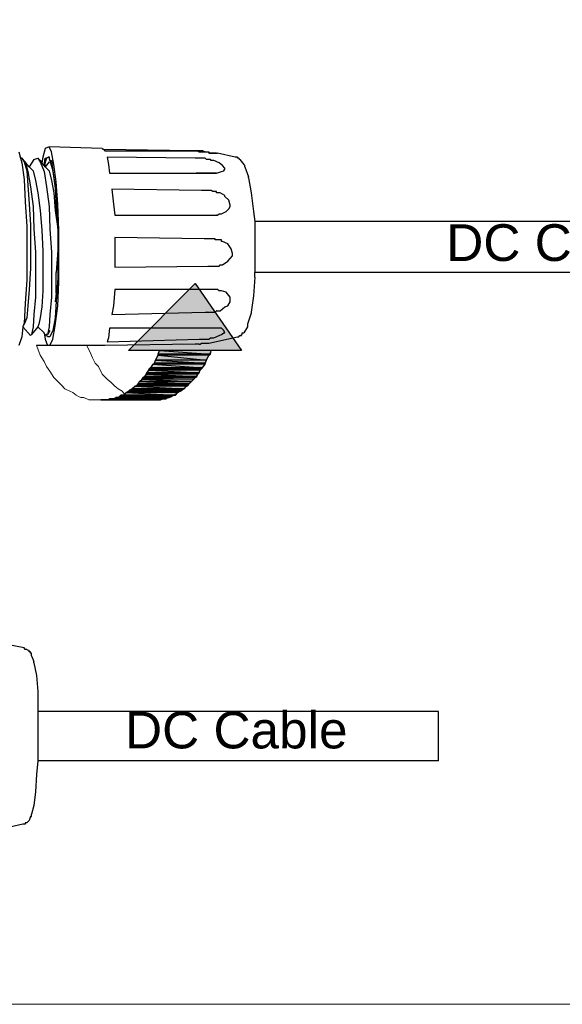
# Model space of a CAD drawing. Header units: millimetres. Extents: x 1114507 to 93926427, y 174473 to 817039.
# Tile 444 of 483: x 2222441 to 2225335, y 763991 to 769243. Entities that reach past the tile are written whole.
import ezdxf

# ---------------------------------------------------------------- set-up
doc = ezdxf.new("R2010")
doc.units = ezdxf.units.MM
doc.styles.add('Arial$001', font='arial.ttf', dxfattribs={"height": 2.041488})
doc.styles.add('Суннат', font='ariali.ttf', dxfattribs={"height": 250})

msp = doc.modelspace()

# ---------------------------------------------------------------- hatches: boundary and pattern name
msp.add_hatch(color=1).paths.add_polyline_path([(2223378.1, 767835.2), (2223623.6, 767478.6), (2223021.5, 767478.6)])
h = msp.add_hatch(color=1)
h.paths.add_polyline_path([(2223463.4, 767478.6), (2223186.9, 767478.6), (2223458.2, 767458)])
h.paths.add_polyline_path([(2223186.9, 767478.6), (2223458.2, 767458), (2223179.1, 767458)])
h = msp.add_hatch(color=1)
h.paths.add_polyline_path([(2223429.8, 767411.4), (2223161, 767411.4), (2223429.8, 767406.3)])
h.paths.add_polyline_path([(2223161, 767411.4), (2223429.8, 767406.3), (2223153.3, 767406.3)])
h = msp.add_hatch(color=1)
h.paths.add_polyline_path([(2223437.5, 767426.9), (2223166.2, 767426.9), (2223429.8, 767411.4)])
h.paths.add_polyline_path([(2223166.2, 767426.9), (2223429.8, 767411.4), (2223161, 767411.4)])
h = msp.add_hatch(color=1)
h.paths.add_polyline_path([(2223450.4, 767452.8), (2223179.1, 767452.8), (2223437.5, 767426.9)])
h.paths.add_polyline_path([(2223179.1, 767452.8), (2223437.5, 767426.9), (2223166.2, 767426.9)])
h = msp.add_hatch(color=1)
h.paths.add_polyline_path([(2223458.2, 767458), (2223179.1, 767458), (2223450.4, 767452.8)])
h.paths.add_polyline_path([(2223179.1, 767458), (2223450.4, 767452.8), (2223179.1, 767452.8)])
h = msp.add_hatch(color=1)
h.paths.add_polyline_path([(2223403.9, 767372.7), (2223132.6, 767372.7), (2223398.8, 767359.8)])
h.paths.add_polyline_path([(2223132.6, 767372.7), (2223398.8, 767359.8), (2223119.7, 767359.8)])
h = msp.add_hatch(color=1)
h.paths.add_polyline_path([(2223398.8, 767359.8), (2223119.7, 767359.8), (2223391, 767352)])
h.paths.add_polyline_path([(2223119.7, 767359.8), (2223391, 767352), (2223119.7, 767352)])
h = msp.add_hatch(color=1)
h.paths.add_polyline_path([(2223416.8, 767385.6), (2223140.4, 767385.6), (2223411.7, 767380.4)])
h.paths.add_polyline_path([(2223140.4, 767385.6), (2223411.7, 767380.4), (2223132.6, 767380.4)])
h = msp.add_hatch(color=1)
h.paths.add_polyline_path([(2223411.7, 767380.4), (2223132.6, 767380.4), (2223403.9, 767372.7)])
h.paths.add_polyline_path([(2223132.6, 767380.4), (2223403.9, 767372.7), (2223132.6, 767372.7)])
h = msp.add_hatch(color=1)
h.paths.add_polyline_path([(2223429.8, 767406.3), (2223153.3, 767406.3), (2223416.8, 767385.6)])
h.paths.add_polyline_path([(2223153.3, 767406.3), (2223416.8, 767385.6), (2223140.4, 767385.6)])
h = msp.add_hatch(color=1)
h.paths.add_polyline_path([(2223357.4, 767313.3), (2223080.9, 767313.3), (2223344.5, 767300.3)])
h.paths.add_polyline_path([(2223080.9, 767313.3), (2223344.5, 767300.3), (2223073.2, 767300.3)])
h = msp.add_hatch(color=1)
h.paths.add_polyline_path([(2223370.3, 767326.2), (2223093.8, 767326.2), (2223357.4, 767313.3)])
h.paths.add_polyline_path([(2223093.8, 767326.2), (2223357.4, 767313.3), (2223086.1, 767313.3)])
h.paths.add_polyline_path([(2223357.4, 767313.3), (2223086.1, 767313.3), (2223080.9, 767313.3)])
h = msp.add_hatch(color=1)
h.paths.add_polyline_path([(2223378.1, 767333.9), (2223099, 767333.9), (2223370.3, 767326.2)])
h.paths.add_polyline_path([(2223099, 767333.9), (2223370.3, 767326.2), (2223093.8, 767326.2)])
h = msp.add_hatch(color=1)
h.paths.add_polyline_path([(2223385.8, 767339.1), (2223106.8, 767339.1), (2223378.1, 767333.9)])
h.paths.add_polyline_path([(2223106.8, 767339.1), (2223378.1, 767333.9), (2223099, 767333.9)])
h = msp.add_hatch(color=1)
h.paths.add_polyline_path([(2223391, 767352), (2223119.7, 767352), (2223385.8, 767339.1)])
h.paths.add_polyline_path([(2223119.7, 767352), (2223385.8, 767339.1), (2223106.8, 767339.1)])
h = msp.add_hatch(color=1)
h.paths.add_polyline_path([(2223285.1, 767253.8), (2223008.6, 767253.8), (2223272.1, 767240.9)])
h.paths.add_polyline_path([(2223008.6, 767253.8), (2223272.1, 767240.9), (2222995.6, 767240.9)])
h = msp.add_hatch(color=1)
h.paths.add_polyline_path([(2223298, 767261.6), (2223021.5, 767261.6), (2223285.1, 767253.8)])
h.paths.add_polyline_path([(2223021.5, 767261.6), (2223285.1, 767253.8), (2223008.6, 767253.8)])
h = msp.add_hatch(color=1)
h.paths.add_polyline_path([(2223305.7, 767266.7), (2223026.7, 767266.7), (2223298, 767261.6)])
h.paths.add_polyline_path([(2223026.7, 767266.7), (2223298, 767261.6), (2223021.5, 767261.6)])
h = msp.add_hatch(color=1)
h.paths.add_polyline_path([(2223318.6, 767274.5), (2223039.6, 767274.5), (2223305.7, 767266.7)])
h.paths.add_polyline_path([(2223039.6, 767274.5), (2223305.7, 767266.7), (2223026.7, 767266.7)])
h = msp.add_hatch(color=1)
h.paths.add_polyline_path([(2223331.6, 767287.4), (2223055.1, 767287.4), (2223318.6, 767274.5)])
h.paths.add_polyline_path([(2223055.1, 767287.4), (2223318.6, 767274.5), (2223039.6, 767274.5)])
h.paths.add_polyline_path([(2223318.6, 767274.5), (2223039.6, 767274.5)])
h.paths.add_polyline_path([(2223039.6, 767274.5), (2223318.6, 767274.5)])
h = msp.add_hatch(color=1)
h.paths.add_polyline_path([(2223339.3, 767292.6), (2223068, 767292.6), (2223331.6, 767287.4)])
h.paths.add_polyline_path([(2223068, 767292.6), (2223331.6, 767287.4), (2223055.1, 767287.4)])
h = msp.add_hatch(color=1)
h.paths.add_polyline_path([(2223344.5, 767300.3), (2223073.2, 767300.3), (2223339.3, 767292.6)])
h.paths.add_polyline_path([(2223073.2, 767300.3), (2223339.3, 767292.6), (2223068, 767292.6)])
h = msp.add_hatch(color=1)
h.paths.add_polyline_path([(2223205, 767220.2), (2222920.7, 767220.2), (2223192, 767215.1)])
h.paths.add_polyline_path([(2222920.7, 767220.2), (2223192, 767215.1), (2222907.8, 767215.1)])
h.paths.add_polyline_path([(2223192, 767215.1), (2222907.8, 767215.1)])
h.paths.add_polyline_path([(2222907.8, 767215.1), (2223192, 767215.1)])
h = msp.add_hatch(color=1)
h.paths.add_polyline_path([(2223233.4, 767228), (2222954.3, 767228), (2223220.5, 767220.2)])
h.paths.add_polyline_path([(2222954.3, 767228), (2223220.5, 767220.2), (2222941.4, 767220.2)])
h = msp.add_hatch(color=1)
h.paths.add_polyline_path([(2223251.5, 767233.1), (2222975, 767233.1), (2223238.5, 767228)])
h.paths.add_polyline_path([(2222975, 767233.1), (2223238.5, 767228), (2222954.3, 767228)])
h = msp.add_hatch(color=1)
h.paths.add_polyline_path([(2223259.2, 767240.9), (2222980.1, 767240.9), (2223251.5, 767233.1)])
h.paths.add_polyline_path([(2222980.1, 767240.9), (2223251.5, 767233.1), (2222975, 767233.1)])

# ---------------------------------------------------------------- linework, layer by layer
at = {"color": 7, "linetype": 'Continuous', "lineweight": 9, "elevation": -2718483}
msp.add_lwpolyline([(2210427, 772809.4), (2229627.9, 772809.4), (2229626.2, 763992.8), (2210427, 763992.8)], close=True, dxfattribs=at)
at = {"color": 7, "linetype": 'Continuous', "lineweight": -2, "elevation": -2718483}
for points in [[(2222437.5, 768538.1), (2222445.3, 768504.5), (2222445.3, 768504.5)], [(2222577, 768556.2), (2222564.1, 768509.6), (2222564.1, 768509.6)], [(2222597.7, 768563.9), (2222577, 768556.2), (2222577, 768556.2)], [(2222610.6, 768538.1), (2222597.7, 768563.9), (2222597.7, 768563.9)], [(2222881.9, 768556.2), (2222597.7, 768563.9), (2222597.7, 768563.9)], [(2222623.5, 768470.9), (2222610.6, 768538.1), (2222610.6, 768538.1)], [(2222881.9, 768556.2), (2222889.7, 768551), (2222889.7, 768551)], [(2222889.7, 768551), (2222894.9, 768543.2), (2222894.9, 768543.2)], [(2223357.4, 768543.2), (2222889.7, 768551), (2222889.7, 768551)], [(2222894.9, 768543.2), (2223378.1, 768543.2), (2223378.1, 768543.2)], [(2223365.2, 768543.2), (2223357.4, 768543.2), (2223357.4, 768543.2)], [(2223370.3, 768543.2), (2223365.2, 768543.2), (2223365.2, 768543.2)], [(2223378.1, 768543.2), (2223370.3, 768543.2), (2223370.3, 768543.2)], [(2223385.8, 768543.2), (2223378.1, 768543.2), (2223378.1, 768543.2)], [(2223378.1, 768543.2), (2223385.8, 768543.2), (2223385.8, 768543.2)], [(2223391, 768543.2), (2223385.8, 768543.2), (2223385.8, 768543.2)], [(2223385.8, 768543.2), (2223391, 768543.2), (2223391, 768543.2)], [(2223398.8, 768543.2), (2223391, 768543.2), (2223391, 768543.2)], [(2223391, 768543.2), (2223398.8, 768538.1), (2223398.8, 768538.1)], [(2223403.9, 768543.2), (2223398.8, 768543.2), (2223398.8, 768543.2)], [(2223398.8, 768538.1), (2223403.9, 768538.1), (2223403.9, 768538.1)], [(2223411.7, 768543.2), (2223403.9, 768543.2), (2223403.9, 768543.2)], [(2223403.9, 768538.1), (2223411.7, 768538.1), (2223411.7, 768538.1)], [(2223416.8, 768543.2), (2223411.7, 768543.2), (2223411.7, 768543.2)], [(2223411.7, 768538.1), (2223416.8, 768538.1), (2223416.8, 768538.1)], [(2223424.6, 768538.1), (2223416.8, 768543.2), (2223416.8, 768543.2)], [(2223416.8, 768538.1), (2223424.6, 768538.1), (2223424.6, 768538.1)], [(2223429.8, 768538.1), (2223424.6, 768538.1), (2223424.6, 768538.1)], [(2223424.6, 768538.1), (2223429.8, 768538.1), (2223429.8, 768538.1)], [(2223463.4, 768530.3), (2223429.8, 768538.1), (2223429.8, 768538.1)], [(2223429.8, 768538.1), (2223437.5, 768538.1), (2223437.5, 768538.1)], [(2223437.5, 768538.1), (2223445.3, 768538.1), (2223445.3, 768538.1)], [(2223445.3, 768538.1), (2223450.4, 768538.1), (2223450.4, 768538.1)], [(2223450.4, 768538.1), (2223450.4, 768530.3), (2223450.4, 768530.3)], [(2223450.4, 768530.3), (2223476.3, 768530.3), (2223476.3, 768530.3)], [(2223484, 768530.3), (2223463.4, 768530.3), (2223463.4, 768530.3)], [(2223476.3, 768530.3), (2223491.8, 768530.3), (2223491.8, 768530.3)], [(2223491.8, 768530.3), (2223484, 768530.3), (2223484, 768530.3)], [(2223491.8, 768530.3), (2223489.2, 768530.3), (2223489.2, 768530.3)], [(2223491.8, 768530.3), (2223496.9, 768530.3), (2223496.9, 768530.3)], [(2223590, 768509.6), (2223496.9, 768530.3), (2223496.9, 768530.3)], [(2222453, 768504.5), (2222445.3, 768504.5), (2222445.3, 768504.5)], [(2222445.3, 768504.5), (2222453, 768478.6), (2222453, 768478.6)], [(2222453, 768504.5), (2222465.9, 768483.8), (2222465.9, 768483.8)], [(2222453, 768504.5), (2222471.1, 768483.8), (2222471.1, 768483.8)], [(2222491.8, 768458), (2222453, 768504.5), (2222453, 768504.5)], [(2222453, 768478.6), (2222465.9, 768390.8), (2222465.9, 768390.8)], [(2222465.9, 768483.8), (2222478.8, 768437.3), (2222478.8, 768437.3)], [(2222471.1, 768483.8), (2222484, 768432.1), (2222484, 768432.1)], [(2222517.6, 768496.7), (2222491.8, 768458), (2222491.8, 768458)], [(2222517.6, 768496.7), (2222538.3, 768504.5), (2222538.3, 768504.5)], [(2222558.9, 768483.8), (2222538.3, 768504.5), (2222538.3, 768504.5)], [(2222538.3, 768504.5), (2222551.2, 768483.8), (2222551.2, 768483.8)], [(2222551.2, 768483.8), (2222571.9, 768432.1), (2222571.9, 768432.1)], [(2222558.9, 768483.8), (2222551.2, 768483.8), (2222551.2, 768483.8)], [(2222564.1, 768509.6), (2222558.9, 768478.6), (2222558.9, 768478.6)], [(2222558.9, 768478.6), (2222558.9, 768483.8), (2222558.9, 768483.8)], [(2222571.9, 768465.7), (2222558.9, 768478.6), (2222558.9, 768478.6)], [(2222584.8, 768504.5), (2222571.9, 768465.7), (2222571.9, 768465.7)], [(2222571.9, 768465.7), (2222577, 768504.5), (2222577, 768504.5)], [(2222571.9, 768465.7), (2222577, 768465.7), (2222577, 768465.7)], [(2222577, 768458), (2222571.9, 768465.7), (2222571.9, 768465.7)], [(2222577, 768504.5), (2222597.7, 768509.6), (2222597.7, 768509.6)], [(2222577, 768465.7), (2222577, 768483.8), (2222577, 768483.8)], [(2222597.7, 768483.8), (2222577, 768458), (2222577, 768458)], [(2222577, 768458), (2222577, 768465.7), (2222577, 768465.7)], [(2222584.8, 768504.5), (2222590, 768509.6), (2222590, 768509.6)], [(2222584.8, 768504.5), (2222590, 768509.6), (2222590, 768509.6)], [(2222597.7, 768509.6), (2222597.7, 768512.2), (2222597.7, 768512.2)], [(2222597.7, 768509.6), (2222597.7, 768512.2), (2222597.7, 768512.2)], [(2222597.7, 768509.6), (2222597.7, 768504.5), (2222597.7, 768504.5)], [(2222602.9, 768491.6), (2222597.7, 768509.6), (2222597.7, 768509.6)], [(2222597.7, 768504.5), (2222602.9, 768491.6), (2222602.9, 768491.6)], [(2222597.7, 768504.5), (2222602.9, 768491.6), (2222602.9, 768491.6)], [(2222602.9, 768491.6), (2222618.4, 768437.3), (2222618.4, 768437.3)], [(2222602.9, 768491.6), (2222610.6, 768491.6), (2222610.6, 768491.6)], [(2222602.9, 768491.6), (2222610.6, 768491.6), (2222610.6, 768491.6)], [(2222610.6, 768491.6), (2222618.4, 768432.1), (2222618.4, 768432.1)], [(2222636.5, 768377.9), (2222623.5, 768470.9), (2222623.5, 768470.9)], [(2223378.1, 768504.5), (2222907.8, 768509.6), (2222907.8, 768509.6)], [(2222907.8, 768509.6), (2222915.5, 768470.9), (2222915.5, 768470.9)], [(2222915.5, 768470.9), (2222920.7, 768424.4), (2222920.7, 768424.4)], [(2223398.8, 768504.5), (2223378.1, 768504.5), (2223378.1, 768504.5)], [(2223403.9, 768504.5), (2223398.8, 768504.5), (2223398.8, 768504.5)], [(2223411.7, 768504.5), (2223403.9, 768504.5), (2223403.9, 768504.5)], [(2223416.8, 768504.5), (2223411.7, 768504.5), (2223411.7, 768504.5)], [(2223424.6, 768504.5), (2223416.8, 768504.5), (2223416.8, 768504.5)], [(2223429.8, 768504.5), (2223424.6, 768504.5), (2223424.6, 768504.5)], [(2223437.5, 768496.7), (2223429.8, 768504.5), (2223429.8, 768504.5)], [(2223445.3, 768496.7), (2223437.5, 768496.7), (2223437.5, 768496.7)], [(2223450.4, 768496.7), (2223445.3, 768496.7), (2223445.3, 768496.7)], [(2223458.2, 768496.7), (2223450.4, 768496.7), (2223450.4, 768496.7)], [(2223463.4, 768491.6), (2223458.2, 768496.7), (2223458.2, 768496.7)], [(2223471.1, 768491.6), (2223463.4, 768491.6), (2223463.4, 768491.6)], [(2223476.3, 768491.6), (2223471.1, 768491.6), (2223471.1, 768491.6)], [(2223504.7, 768478.6), (2223476.3, 768491.6), (2223476.3, 768491.6)], [(2223522.8, 768465.7), (2223504.7, 768478.6), (2223504.7, 768478.6)], [(2223535.7, 768450.2), (2223522.8, 768465.7), (2223522.8, 768465.7)], [(2223595.1, 768509.6), (2223590, 768509.6), (2223590, 768509.6)], [(2223602.9, 768509.6), (2223595.1, 768509.6), (2223595.1, 768509.6)], [(2223602.9, 768504.5), (2223602.9, 768509.6), (2223602.9, 768509.6)], [(2223610.6, 768504.5), (2223602.9, 768504.5), (2223602.9, 768504.5)], [(2223615.8, 768496.7), (2223610.6, 768504.5), (2223610.6, 768504.5)], [(2223615.8, 768496.7), (2223636.5, 768470.9), (2223636.5, 768470.9)], [(2223641.6, 768465.7), (2223636.5, 768470.9), (2223636.5, 768470.9)], [(2223641.6, 768458), (2223641.6, 768465.7), (2223641.6, 768465.7)], [(2222478.8, 768437.3), (2222484, 768359.8), (2222484, 768359.8)], [(2222484, 768432.1), (2222499.5, 768352), (2222499.5, 768352)], [(2222499.5, 768450.2), (2222491.8, 768458), (2222491.8, 768458)], [(2222499.5, 768450.2), (2222496.9, 768452.8), (2222496.9, 768452.8)], [(2222499.5, 768450.2), (2222504.7, 768445), (2222504.7, 768445)], [(2222504.7, 768445), (2222512.4, 768437.3), (2222512.4, 768437.3)], [(2222512.4, 768437.3), (2222525.4, 768385.6), (2222525.4, 768385.6)], [(2222571.9, 768432.1), (2222584.8, 768352), (2222584.8, 768352)], [(2222597.7, 768437.3), (2222577, 768458), (2222577, 768458)], [(2222597.7, 768437.3), (2222610.6, 768385.6), (2222610.6, 768385.6)], [(2222618.4, 768437.3), (2222631.3, 768352), (2222631.3, 768352)], [(2222618.4, 768432.1), (2222631.3, 768344.3), (2222631.3, 768344.3)], [(2222920.7, 768424.4), (2223385.8, 768424.4), (2223385.8, 768424.4)], [(2223385.8, 768424.4), (2223383.2, 768424.4), (2223383.2, 768424.4)], [(2223385.8, 768424.4), (2223416.8, 768424.4), (2223416.8, 768424.4)], [(2223484, 768424.4), (2223385.8, 768424.4), (2223385.8, 768424.4)], [(2223416.8, 768424.4), (2223424.6, 768424.4), (2223424.6, 768424.4)], [(2223424.6, 768424.4), (2223429.8, 768424.4), (2223429.8, 768424.4)], [(2223429.8, 768424.4), (2223437.5, 768424.4), (2223437.5, 768424.4)], [(2223445.3, 768424.4), (2223437.5, 768424.4), (2223437.5, 768424.4)], [(2223437.5, 768424.4), (2223445.3, 768424.4), (2223445.3, 768424.4)], [(2223445.3, 768424.4), (2223442.7, 768424.4), (2223442.7, 768424.4)], [(2223445.3, 768424.4), (2223442.7, 768424.4), (2223442.7, 768424.4)], [(2223445.3, 768424.4), (2223442.7, 768424.4), (2223442.7, 768424.4)], [(2223445.3, 768424.4), (2223450.4, 768424.4), (2223450.4, 768424.4)], [(2223491.8, 768424.4), (2223445.3, 768424.4), (2223445.3, 768424.4)], [(2223450.4, 768424.4), (2223458.2, 768424.4), (2223458.2, 768424.4)], [(2223458.2, 768424.4), (2223463.4, 768424.4), (2223463.4, 768424.4)], [(2223463.4, 768424.4), (2223471.1, 768424.4), (2223471.1, 768424.4)], [(2223471.1, 768424.4), (2223476.3, 768424.4), (2223476.3, 768424.4)], [(2223476.3, 768424.4), (2223484, 768424.4), (2223484, 768424.4)], [(2223484, 768424.4), (2223491.8, 768424.4), (2223491.8, 768424.4)], [(2223491.8, 768424.4), (2223489.2, 768424.4), (2223489.2, 768424.4)], [(2223491.8, 768424.4), (2223489.2, 768424.4), (2223489.2, 768424.4)], [(2223491.8, 768424.4), (2223517.6, 768432.1), (2223517.6, 768432.1)], [(2223517.6, 768432.1), (2223530.5, 768437.3), (2223530.5, 768437.3)], [(2223530.5, 768437.3), (2223535.7, 768445), (2223535.7, 768445)], [(2223535.7, 768445), (2223535.7, 768450.2), (2223535.7, 768450.2)], [(2223641.6, 768458), (2223662.3, 768403.7), (2223662.3, 768403.7)], [(2222465.9, 768390.8), (2222471.1, 768271.9), (2222471.1, 768271.9)], [(2222484, 768359.8), (2222491.8, 768259), (2222491.8, 768259)], [(2222525.4, 768385.6), (2222538.3, 768318.4), (2222538.3, 768318.4)], [(2222610.6, 768385.6), (2222623.5, 768318.4), (2222623.5, 768318.4)], [(2222644.2, 768259), (2222636.5, 768377.9), (2222636.5, 768377.9)], [(2223662.3, 768398.5), (2223662.3, 768403.7), (2223662.3, 768403.7)], [(2223662.3, 768398.5), (2223675.2, 768318.4), (2223675.2, 768318.4)], [(2222499.5, 768352), (2222512.4, 768246.1), (2222512.4, 768246.1)], [(2222538.3, 768318.4), (2222551.2, 768225.4), (2222551.2, 768225.4)], [(2222584.8, 768352), (2222597.7, 768246.1), (2222597.7, 768246.1)], [(2222623.5, 768318.4), (2222631.3, 768225.4), (2222631.3, 768225.4)], [(2222631.3, 768352), (2222636.5, 768253.8), (2222636.5, 768253.8)], [(2222631.3, 768344.3), (2222636.5, 768238.3), (2222636.5, 768238.3)], [(2223411.7, 768331.4), (2222933.6, 768339.1), (2222933.6, 768339.1)], [(2222933.6, 768339.1), (2222941.4, 768259), (2222941.4, 768259)], [(2223429.8, 768331.4), (2223411.7, 768331.4), (2223411.7, 768331.4)], [(2223437.5, 768331.4), (2223429.8, 768331.4), (2223429.8, 768331.4)], [(2223445.3, 768331.4), (2223437.5, 768331.4), (2223437.5, 768331.4)], [(2223445.3, 768331.4), (2223442.7, 768331.4), (2223442.7, 768331.4)], [(2223450.4, 768331.4), (2223445.3, 768331.4), (2223445.3, 768331.4)], [(2223458.2, 768331.4), (2223450.4, 768331.4), (2223450.4, 768331.4)], [(2223463.4, 768331.4), (2223458.2, 768331.4), (2223458.2, 768331.4)], [(2223471.1, 768326.2), (2223463.4, 768331.4), (2223463.4, 768331.4)], [(2223476.3, 768326.2), (2223471.1, 768326.2), (2223471.1, 768326.2)], [(2223484, 768326.2), (2223476.3, 768326.2), (2223476.3, 768326.2)], [(2223491.8, 768326.2), (2223484, 768326.2), (2223484, 768326.2)], [(2223491.8, 768318.4), (2223491.8, 768326.2), (2223491.8, 768326.2)], [(2223496.9, 768318.4), (2223491.8, 768318.4), (2223491.8, 768318.4)], [(2223504.7, 768318.4), (2223496.9, 768318.4), (2223496.9, 768318.4)], [(2223509.9, 768318.4), (2223504.7, 768318.4), (2223504.7, 768318.4)], [(2223535.7, 768305.5), (2223509.9, 768318.4), (2223509.9, 768318.4)], [(2223535.7, 768300.3), (2223535.7, 768305.5), (2223535.7, 768305.5)], [(2223675.2, 768318.4), (2223688.2, 768220.2), (2223688.2, 768220.2)], [(2222471.1, 768271.9), (2222478.8, 768140.1), (2222478.8, 768140.1)], [(2222491.8, 768259), (2222499.5, 768147.9), (2222499.5, 768147.9)], [(2222636.5, 768253.8), (2222644.2, 768135), (2222644.2, 768135)], [(2222649.4, 768119.5), (2222644.2, 768259), (2222644.2, 768259)], [(2222941.4, 768259), (2222949.1, 768199.6), (2222949.1, 768199.6)], [(2223556.4, 768279.7), (2223535.7, 768300.3), (2223535.7, 768300.3)], [(2223564.1, 768253.8), (2223556.4, 768279.7), (2223556.4, 768279.7)], [(2223564.1, 768246.1), (2223564.1, 768253.8), (2223564.1, 768253.8)], [(2222512.4, 768246.1), (2222517.6, 768127.2), (2222517.6, 768127.2)], [(2222551.2, 768225.4), (2222558.9, 768119.5), (2222558.9, 768119.5)], [(2222597.7, 768246.1), (2222602.9, 768127.2), (2222602.9, 768127.2)], [(2222631.3, 768225.4), (2222644.2, 768127.2), (2222644.2, 768127.2)], [(2222636.5, 768238.3), (2222644.2, 768114.3), (2222644.2, 768114.3)], [(2222949.1, 768199.6), (2223437.5, 768199.6), (2223437.5, 768199.6)], [(2223437.5, 768199.6), (2223445.3, 768199.6), (2223445.3, 768199.6)], [(2223445.3, 768199.6), (2223450.4, 768199.6), (2223450.4, 768199.6)], [(2223450.4, 768199.6), (2223458.2, 768199.6), (2223458.2, 768199.6)], [(2223458.2, 768199.6), (2223463.4, 768199.6), (2223463.4, 768199.6)], [(2223463.4, 768199.6), (2223471.1, 768199.6), (2223471.1, 768199.6)], [(2223471.1, 768199.6), (2223476.3, 768199.6), (2223476.3, 768199.6)], [(2223476.3, 768199.6), (2223484, 768199.6), (2223484, 768199.6)], [(2223484, 768199.6), (2223491.8, 768199.6), (2223491.8, 768199.6)], [(2223491.8, 768199.6), (2223489.2, 768199.6), (2223489.2, 768199.6)], [(2223491.8, 768199.6), (2223496.9, 768199.6), (2223496.9, 768199.6)], [(2223496.9, 768199.6), (2223504.7, 768207.3), (2223504.7, 768207.3)], [(2223504.7, 768207.3), (2223509.9, 768207.3), (2223509.9, 768207.3)], [(2223509.9, 768207.3), (2223517.6, 768207.3), (2223517.6, 768207.3)], [(2223517.6, 768207.3), (2223543.5, 768220.2), (2223543.5, 768220.2)], [(2223543.5, 768220.2), (2223556.4, 768233.2), (2223556.4, 768233.2)], [(2223556.4, 768233.2), (2223564.1, 768246.1), (2223564.1, 768246.1)], [(2223688.2, 768220.2), (2223695.9, 768166), (2223695.9, 768166)], [(2222499.5, 768147.9), (2222499.5, 768029), (2222499.5, 768029)], [(2226956.9, 768166), (2223695.9, 768166), (2223695.9, 768166)], [(2223695.9, 768166), (2223695.9, 768106.5), (2223695.9, 768106.5)], [(2222478.8, 768140.1), (2222478.8, 767995.4), (2222478.8, 767995.4)], [(2222517.6, 768127.2), (2222525.4, 768000.6), (2222525.4, 768000.6)], [(2222558.9, 768119.5), (2222564.1, 768008.4), (2222564.1, 768008.4)], [(2222602.9, 768127.2), (2222610.6, 768000.6), (2222610.6, 768000.6)], [(2222644.2, 768135), (2222644.2, 768127.2), (2222644.2, 768127.2)], [(2222644.2, 768127.2), (2222644.2, 768013.5), (2222644.2, 768013.5)], [(2222644.2, 768114.3), (2222644.2, 767987.7), (2222644.2, 767987.7)], [(2222649.4, 767982.5), (2222649.4, 768119.5), (2222649.4, 768119.5)], [(2223695.9, 768106.5), (2223695.9, 767987.7), (2223695.9, 767987.7)], [(2223424.6, 768073), (2222949.1, 768080.7), (2222949.1, 768080.7)], [(2222949.1, 768080.7), (2222949.1, 767982.5), (2222949.1, 767982.5)], [(2223445.3, 768073), (2223424.6, 768073), (2223424.6, 768073)], [(2223450.4, 768073), (2223445.3, 768073), (2223445.3, 768073)], [(2223458.2, 768073), (2223450.4, 768073), (2223450.4, 768073)], [(2223463.4, 768073), (2223458.2, 768073), (2223458.2, 768073)], [(2223471.1, 768073), (2223463.4, 768073), (2223463.4, 768073)], [(2223476.3, 768073), (2223471.1, 768073), (2223471.1, 768073)], [(2223484, 768073), (2223476.3, 768073), (2223476.3, 768073)], [(2223484, 768067.8), (2223484, 768073), (2223484, 768073)], [(2223491.8, 768067.8), (2223484, 768067.8), (2223484, 768067.8)], [(2223496.9, 768067.8), (2223491.8, 768067.8), (2223491.8, 768067.8)], [(2223504.7, 768067.8), (2223496.9, 768067.8), (2223496.9, 768067.8)], [(2223509.9, 768067.8), (2223504.7, 768067.8), (2223504.7, 768067.8)], [(2223517.6, 768067.8), (2223509.9, 768067.8), (2223509.9, 768067.8)], [(2223517.6, 768060), (2223517.6, 768067.8), (2223517.6, 768067.8)], [(2223522.8, 768060), (2223517.6, 768060), (2223517.6, 768060)], [(2223551.2, 768047.1), (2223522.8, 768060), (2223522.8, 768060)], [(2223551.2, 768047.1), (2223548.6, 768047.1), (2223548.6, 768047.1)], [(2223569.3, 768021.3), (2223551.2, 768047.1), (2223551.2, 768047.1)], [(2222478.8, 767995.4), (2222478.8, 767855.9), (2222478.8, 767855.9)], [(2222499.5, 768029), (2222499.5, 767915.3), (2222499.5, 767915.3)], [(2222525.4, 768000.6), (2222525.4, 767876.6), (2222525.4, 767876.6)], [(2222564.1, 768008.4), (2222564.1, 767894.7), (2222564.1, 767894.7)], [(2222610.6, 768000.6), (2222610.6, 767876.6), (2222610.6, 767876.6)], [(2222644.2, 768013.5), (2222636.5, 767894.7), (2222636.5, 767894.7)], [(2223577, 767995.4), (2223569.3, 768021.3), (2223569.3, 768021.3)], [(2223577, 767982.5), (2223577, 767995.4), (2223577, 767995.4)], [(2222644.2, 767987.7), (2222644.2, 767863.6), (2222644.2, 767863.6)], [(2222649.4, 767843), (2222649.4, 767982.5), (2222649.4, 767982.5)], [(2222949.1, 767982.5), (2222949.1, 767923.1), (2222949.1, 767923.1)], [(2223504.7, 767928.2), (2223509.9, 767936), (2223509.9, 767936)], [(2223509.9, 767936), (2223517.6, 767936), (2223517.6, 767936)], [(2223517.6, 767936), (2223522.8, 767936), (2223522.8, 767936)], [(2223522.8, 767936), (2223551.2, 767954.1), (2223551.2, 767954.1)], [(2223551.2, 767954.1), (2223564.1, 767969.6), (2223564.1, 767969.6)], [(2223564.1, 767969.6), (2223577, 767982.5), (2223577, 767982.5)], [(2223695.9, 767987.7), (2223695.9, 767894.7), (2223695.9, 767894.7)], [(2222499.5, 767915.3), (2222491.8, 767804.2), (2222491.8, 767804.2)], [(2222564.1, 767894.7), (2222564.1, 767796.5), (2222564.1, 767796.5)], [(2222636.5, 767783.5), (2222636.5, 767894.7), (2222636.5, 767894.7)], [(2222949.1, 767923.1), (2223445.3, 767928.2), (2223445.3, 767928.2)], [(2223445.3, 767928.2), (2223450.4, 767928.2), (2223450.4, 767928.2)], [(2223450.4, 767928.2), (2223458.2, 767928.2), (2223458.2, 767928.2)], [(2223458.2, 767928.2), (2223463.4, 767928.2), (2223463.4, 767928.2)], [(2223463.4, 767928.2), (2223471.1, 767928.2), (2223471.1, 767928.2)], [(2223471.1, 767928.2), (2223476.3, 767928.2), (2223476.3, 767928.2)], [(2223476.3, 767928.2), (2223484, 767928.2), (2223484, 767928.2)], [(2223484, 767928.2), (2223491.8, 767928.2), (2223491.8, 767928.2)], [(2223491.8, 767928.2), (2223496.9, 767928.2), (2223496.9, 767928.2)], [(2223496.9, 767928.2), (2223504.7, 767928.2), (2223504.7, 767928.2)], [(2226956.9, 767894.7), (2223695.9, 767894.7), (2223695.9, 767894.7)], [(2223695.9, 767868.8), (2223695.9, 767894.7), (2223695.9, 767894.7)], [(2222478.8, 767855.9), (2222471.1, 767729.3), (2222471.1, 767729.3)], [(2222525.4, 767876.6), (2222525.4, 767762.9), (2222525.4, 767762.9)], [(2222610.6, 767876.6), (2222610.6, 767762.9), (2222610.6, 767762.9)], [(2222644.2, 767863.6), (2222636.5, 767742.2), (2222636.5, 767742.2)], [(2222644.2, 767716.4), (2222649.4, 767843), (2222649.4, 767843)], [(2223695.9, 767868.8), (2223688.2, 767770.6), (2223688.2, 767770.6)], [(2222491.8, 767804.2), (2222484, 767716.4), (2222484, 767716.4)], [(2222564.1, 767796.5), (2222558.9, 767711.2), (2222558.9, 767711.2)], [(2222636.5, 767783.5), (2222631.3, 767737), (2222631.3, 767737)], [(2222949.1, 767804.2), (2222941.4, 767716.4), (2222941.4, 767716.4)], [(2223424.6, 767804.2), (2222949.1, 767804.2), (2222949.1, 767804.2)], [(2223437.5, 767804.2), (2223424.6, 767804.2), (2223424.6, 767804.2)], [(2223445.3, 767804.2), (2223437.5, 767804.2), (2223437.5, 767804.2)], [(2223450.4, 767804.2), (2223445.3, 767804.2), (2223445.3, 767804.2)], [(2223458.2, 767804.2), (2223450.4, 767804.2), (2223450.4, 767804.2)], [(2223463.4, 767804.2), (2223458.2, 767804.2), (2223458.2, 767804.2)], [(2223471.1, 767804.2), (2223463.4, 767804.2), (2223463.4, 767804.2)], [(2223476.3, 767804.2), (2223471.1, 767804.2), (2223471.1, 767804.2)], [(2223484, 767804.2), (2223476.3, 767804.2), (2223476.3, 767804.2)], [(2223491.8, 767804.2), (2223484, 767804.2), (2223484, 767804.2)], [(2223491.8, 767804.2), (2223489.2, 767804.2), (2223489.2, 767804.2)], [(2223496.9, 767804.2), (2223491.8, 767804.2), (2223491.8, 767804.2)], [(2223504.7, 767796.5), (2223496.9, 767804.2), (2223496.9, 767804.2)], [(2223509.9, 767796.5), (2223504.7, 767796.5), (2223504.7, 767796.5)], [(2223517.6, 767796.5), (2223509.9, 767796.5), (2223509.9, 767796.5)], [(2223543.5, 767788.7), (2223517.6, 767796.5), (2223517.6, 767796.5)], [(2223543.5, 767788.7), (2223543.5, 767791.3), (2223543.5, 767791.3)], [(2223564.1, 767762.9), (2223543.5, 767788.7), (2223543.5, 767788.7)], [(2222471.1, 767729.3), (2222465.9, 767623.3), (2222465.9, 767623.3)], [(2222525.4, 767762.9), (2222517.6, 767669.8), (2222517.6, 767669.8)], [(2222610.6, 767762.9), (2222602.9, 767669.8), (2222602.9, 767669.8)], [(2222636.5, 767742.2), (2222631.3, 767651.8), (2222631.3, 767651.8)], [(2223551.2, 767716.4), (2223564.1, 767737), (2223564.1, 767737)], [(2223564.1, 767742.2), (2223564.1, 767762.9), (2223564.1, 767762.9)], [(2223564.1, 767737), (2223564.1, 767742.2), (2223564.1, 767742.2)], [(2223688.2, 767770.6), (2223675.2, 767682.8), (2223675.2, 767682.8)], [(2222484, 767716.4), (2222478.8, 767651.8), (2222478.8, 767651.8)], [(2222558.9, 767711.2), (2222551.2, 767651.8), (2222551.2, 767651.8)], [(2222631.3, 767610.4), (2222644.2, 767716.4), (2222644.2, 767716.4)], [(2222941.4, 767716.4), (2222933.6, 767669.8), (2222933.6, 767669.8)], [(2222933.6, 767669.8), (2223429.8, 767682.8), (2223429.8, 767682.8)], [(2223429.8, 767682.8), (2223437.5, 767682.8), (2223437.5, 767682.8)], [(2223437.5, 767682.8), (2223445.3, 767682.8), (2223445.3, 767682.8)], [(2223445.3, 767682.8), (2223442.7, 767685.3), (2223442.7, 767685.3)], [(2223445.3, 767682.8), (2223450.4, 767682.8), (2223450.4, 767682.8)], [(2223450.4, 767682.8), (2223458.2, 767682.8), (2223458.2, 767682.8)], [(2223458.2, 767682.8), (2223463.4, 767682.8), (2223463.4, 767682.8)], [(2223463.4, 767682.8), (2223471.1, 767682.8), (2223471.1, 767682.8)], [(2223471.1, 767682.8), (2223476.3, 767682.8), (2223476.3, 767682.8)], [(2223476.3, 767682.8), (2223484, 767682.8), (2223484, 767682.8)], [(2223484, 767682.8), (2223491.8, 767690.5), (2223491.8, 767690.5)], [(2223491.8, 767690.5), (2223489.2, 767690.5), (2223489.2, 767690.5)], [(2223491.8, 767690.5), (2223496.9, 767690.5), (2223496.9, 767690.5)], [(2223496.9, 767690.5), (2223504.7, 767690.5), (2223504.7, 767690.5)], [(2223504.7, 767690.5), (2223509.9, 767690.5), (2223509.9, 767690.5)], [(2223509.9, 767690.5), (2223535.7, 767711.2), (2223535.7, 767711.2)], [(2223535.7, 767711.2), (2223551.2, 767716.4), (2223551.2, 767716.4)], [(2223675.2, 767677.6), (2223657.2, 767618.2), (2223657.2, 767618.2)], [(2223675.2, 767682.8), (2223675.2, 767677.6), (2223675.2, 767677.6)], [(2222465.9, 767623.3), (2222458.2, 767605.2), (2222458.2, 767605.2)], [(2222478.8, 767651.8), (2222465.9, 767618.2), (2222465.9, 767618.2)], [(2222517.6, 767669.8), (2222512.4, 767605.2), (2222512.4, 767605.2)], [(2222551.2, 767651.8), (2222543.4, 767618.2), (2222543.4, 767618.2)], [(2222602.9, 767669.8), (2222597.7, 767605.2), (2222597.7, 767605.2)], [(2222631.3, 767651.8), (2222618.4, 767584.6), (2222618.4, 767584.6)], [(2222458.2, 767605.2), (2222453, 767551), (2222453, 767551)], [(2222465.9, 767618.2), (2222458.2, 767605.2), (2222458.2, 767605.2)], [(2222499.5, 767558.7), (2222458.2, 767605.2), (2222458.2, 767605.2)], [(2222512.4, 767605.2), (2222504.7, 767563.9), (2222504.7, 767563.9)], [(2222538.3, 767605.2), (2222504.7, 767563.9), (2222504.7, 767563.9)], [(2222543.4, 767618.2), (2222538.3, 767605.2), (2222538.3, 767605.2)], [(2222571.9, 767571.7), (2222538.3, 767605.2), (2222538.3, 767605.2)], [(2222571.9, 767571.7), (2222577, 767538.1), (2222577, 767538.1)], [(2222577, 767558.7), (2222571.9, 767571.7), (2222571.9, 767571.7)], [(2222597.7, 767605.2), (2222590, 767563.9), (2222590, 767563.9)], [(2222602.9, 767584.6), (2222590, 767563.9), (2222590, 767563.9)], [(2222618.4, 767584.6), (2222602.9, 767551), (2222602.9, 767551)], [(2222618.4, 767538.1), (2222631.3, 767610.4), (2222631.3, 767610.4)], [(2222920.7, 767597.5), (2222915.5, 767545.8), (2222915.5, 767545.8)], [(2223398.8, 767597.5), (2222920.7, 767597.5), (2222920.7, 767597.5)], [(2223416.8, 767597.5), (2223398.8, 767597.5), (2223398.8, 767597.5)], [(2223424.6, 767597.5), (2223416.8, 767597.5), (2223416.8, 767597.5)], [(2223429.8, 767597.5), (2223424.6, 767597.5), (2223424.6, 767597.5)], [(2223437.5, 767597.5), (2223429.8, 767597.5), (2223429.8, 767597.5)], [(2223445.3, 767597.5), (2223437.5, 767597.5), (2223437.5, 767597.5)], [(2223450.4, 767597.5), (2223445.3, 767597.5), (2223445.3, 767597.5)], [(2223458.2, 767597.5), (2223450.4, 767597.5), (2223450.4, 767597.5)], [(2223463.4, 767597.5), (2223458.2, 767597.5), (2223458.2, 767597.5)], [(2223471.1, 767597.5), (2223463.4, 767597.5), (2223463.4, 767597.5)], [(2223476.3, 767597.5), (2223471.1, 767597.5), (2223471.1, 767597.5)], [(2223484, 767597.5), (2223476.3, 767597.5), (2223476.3, 767597.5)], [(2223491.8, 767597.5), (2223484, 767597.5), (2223484, 767597.5)], [(2223491.8, 767597.5), (2223489.2, 767597.5), (2223489.2, 767597.5)], [(2223517.6, 767597.5), (2223491.8, 767597.5), (2223491.8, 767597.5)], [(2223530.5, 767584.6), (2223517.6, 767597.5), (2223517.6, 767597.5)], [(2223517.6, 767563.9), (2223530.5, 767571.7), (2223530.5, 767571.7)], [(2223535.7, 767571.7), (2223530.5, 767584.6), (2223530.5, 767584.6)], [(2223530.5, 767571.7), (2223535.7, 767571.7), (2223535.7, 767571.7)], [(2223628.7, 767571.7), (2223636.5, 767571.7), (2223636.5, 767571.7)], [(2223628.7, 767563.9), (2223628.7, 767571.7), (2223628.7, 767571.7)], [(2223657.2, 767605.2), (2223636.5, 767571.7), (2223636.5, 767571.7)], [(2223657.2, 767618.2), (2223657.2, 767610.4), (2223657.2, 767610.4)], [(2223657.2, 767610.4), (2223657.2, 767605.2), (2223657.2, 767605.2)], [(2222453, 767551), (2222437.5, 767504.5), (2222437.5, 767504.5)], [(2222504.7, 767563.9), (2222499.5, 767558.7), (2222499.5, 767558.7)], [(2222584.8, 767563.9), (2222577, 767558.7), (2222577, 767558.7)], [(2222577, 767538.1), (2222590, 767504.5), (2222590, 767504.5)], [(2222590, 767551), (2222584.8, 767563.9), (2222584.8, 767563.9)], [(2222590, 767563.9), (2222584.8, 767563.9), (2222584.8, 767563.9)], [(2222602.9, 767551), (2222590, 767551), (2222590, 767551)], [(2222602.9, 767504.5), (2222618.4, 767538.1), (2222618.4, 767538.1)], [(2222915.5, 767545.8), (2222907.8, 767525.1), (2222907.8, 767525.1)], [(2222907.8, 767525.1), (2223398.8, 767538.1), (2223398.8, 767538.1)], [(2223398.8, 767538.1), (2223403.9, 767538.1), (2223403.9, 767538.1)], [(2223403.9, 767538.1), (2223411.7, 767538.1), (2223411.7, 767538.1)], [(2223403.9, 767512.2), (2223411.7, 767517.4), (2223411.7, 767517.4)], [(2223411.7, 767538.1), (2223416.8, 767538.1), (2223416.8, 767538.1)], [(2223411.7, 767517.4), (2223416.8, 767517.4), (2223416.8, 767517.4)], [(2223416.8, 767538.1), (2223424.6, 767538.1), (2223424.6, 767538.1)], [(2223416.8, 767517.4), (2223424.6, 767517.4), (2223424.6, 767517.4)], [(2223424.6, 767538.1), (2223429.8, 767538.1), (2223429.8, 767538.1)], [(2223424.6, 767517.4), (2223429.8, 767517.4), (2223429.8, 767517.4)], [(2223429.8, 767538.1), (2223437.5, 767538.1), (2223437.5, 767538.1)], [(2223429.8, 767517.4), (2223437.5, 767517.4), (2223437.5, 767517.4)], [(2223437.5, 767538.1), (2223445.3, 767538.1), (2223445.3, 767538.1)], [(2223437.5, 767517.4), (2223445.3, 767517.4), (2223445.3, 767517.4)], [(2223445.3, 767538.1), (2223450.4, 767538.1), (2223450.4, 767538.1)], [(2223445.3, 767517.4), (2223450.4, 767517.4), (2223450.4, 767517.4)], [(2223450.4, 767517.4), (2223602.9, 767551), (2223602.9, 767551)], [(2223450.4, 767538.1), (2223458.2, 767545.8), (2223458.2, 767545.8)], [(2223450.4, 767517.4), (2223450.4, 767520), (2223450.4, 767520)], [(2223458.2, 767545.8), (2223463.4, 767545.8), (2223463.4, 767545.8)], [(2223463.4, 767545.8), (2223471.1, 767545.8), (2223471.1, 767545.8)], [(2223471.1, 767545.8), (2223476.3, 767545.8), (2223476.3, 767545.8)], [(2223476.3, 767545.8), (2223504.7, 767558.7), (2223504.7, 767558.7)], [(2223504.7, 767558.7), (2223517.6, 767563.9), (2223517.6, 767563.9)], [(2223602.9, 767551), (2223610.6, 767551), (2223610.6, 767551)], [(2223610.6, 767551), (2223615.8, 767558.7), (2223615.8, 767558.7)], [(2223615.8, 767558.7), (2223623.6, 767558.7), (2223623.6, 767558.7)], [(2223623.6, 767558.7), (2223623.6, 767563.9), (2223623.6, 767563.9)], [(2223623.6, 767563.9), (2223628.7, 767563.9), (2223628.7, 767563.9)], [(2222801.8, 767504.5), (2222530.5, 767504.5), (2222530.5, 767504.5)], [(2222881.9, 767504.5), (2222801.8, 767504.5), (2222801.8, 767504.5)], [(2222894.9, 767504.5), (2222881.9, 767504.5), (2222881.9, 767504.5)], [(2223378.1, 767512.2), (2222894.9, 767504.5), (2222894.9, 767504.5)], [(2223385.8, 767512.2), (2223378.1, 767512.2), (2223378.1, 767512.2)], [(2223391, 767512.2), (2223385.8, 767512.2), (2223385.8, 767512.2)], [(2223398.8, 767512.2), (2223391, 767512.2), (2223391, 767512.2)], [(2223398.8, 767512.2), (2223403.9, 767512.2), (2223403.9, 767512.2)], [(2222465.9, 765892), (2222372.9, 765910.1), (2222372.9, 765910.1)], [(2222471.1, 765884.3), (2222465.9, 765892), (2222465.9, 765892)], [(2222478.8, 765884.3), (2222471.1, 765884.3), (2222471.1, 765884.3)], [(2222478.8, 765884.3), (2222491.8, 765879.1), (2222491.8, 765879.1)], [(2222491.8, 765871.4), (2222491.8, 765879.1), (2222491.8, 765879.1)], [(2222499.5, 765871.4), (2222491.8, 765871.4), (2222491.8, 765871.4)], [(2222499.5, 765863.6), (2222499.5, 765871.4), (2222499.5, 765871.4)], [(2222504.7, 765863.6), (2222499.5, 765863.6), (2222499.5, 765863.6)], [(2222504.7, 765858.5), (2222504.7, 765863.6), (2222504.7, 765863.6)], [(2222504.7, 765850.7), (2222504.7, 765858.5), (2222504.7, 765858.5)], [(2222504.7, 765850.7), (2222517.6, 765819.7), (2222517.6, 765819.7)], [(2222517.6, 765811.9), (2222517.6, 765819.7), (2222517.6, 765819.7)], [(2222517.6, 765811.9), (2222530.5, 765744.8), (2222530.5, 765744.8)], [(2222530.5, 765744.8), (2222538.3, 765659.5), (2222538.3, 765659.5)], [(2222538.3, 765659.5), (2222538.3, 765553.5), (2222538.3, 765553.5)], [(2224675.3, 765553.5), (2222538.3, 765553.5), (2222538.3, 765553.5)], [(2222538.3, 765553.5), (2222538.3, 765442.4), (2222538.3, 765442.4)], [(2224675.3, 765290), (2224675.3, 765553.5), (2224675.3, 765553.5)], [(2222538.3, 765442.4), (2222538.3, 765328.7), (2222538.3, 765328.7)], [(2222538.3, 765328.7), (2222538.3, 765290), (2222538.3, 765290)], [(2222538.3, 765290), (2222530.5, 765217.6), (2222530.5, 765217.6)], [(2224675.3, 765290), (2222538.3, 765290), (2222538.3, 765290)], [(2222530.5, 765217.6), (2222525.4, 765124.6), (2222525.4, 765124.6)], [(2222525.4, 765124.6), (2222517.6, 765052.2), (2222517.6, 765052.2)], [(2222517.6, 765052.2), (2222504.7, 765005.7), (2222504.7, 765005.7)], [(2222504.7, 764998), (2222504.7, 765005.7), (2222504.7, 765005.7)], [(2222504.7, 764992.8), (2222504.7, 764998), (2222504.7, 764998)], [(2222458.2, 764951.5), (2222365.1, 764930.8), (2222365.1, 764930.8)], [(2222465.9, 764951.5), (2222458.2, 764951.5), (2222458.2, 764951.5)], [(2222471.1, 764951.5), (2222465.9, 764951.5), (2222465.9, 764951.5)], [(2222478.8, 764959.2), (2222471.1, 764959.2), (2222471.1, 764959.2)], [(2222471.1, 764959.2), (2222471.1, 764951.5), (2222471.1, 764951.5)], [(2222484, 764964.4), (2222478.8, 764959.2), (2222478.8, 764959.2)], [(2222491.8, 764972.1), (2222484, 764964.4), (2222484, 764964.4)], [(2222499.5, 764992.8), (2222491.8, 764972.1), (2222491.8, 764972.1)], [(2222499.5, 764992.8), (2222504.7, 764992.8), (2222504.7, 764992.8)]]:
    msp.add_lwpolyline(points, dxfattribs=at)
for points in [[(2223357.4, 768543.2), (2223357.4, 768543.2)], [(2223391, 768543.2), (2223391, 768543.2)], [(2223411.7, 768543.2), (2223411.7, 768543.2)], [(2223429.8, 768538.1), (2223429.8, 768538.1)], [(2223429.8, 768538.1), (2223429.8, 768538.1)], [(2223450.4, 768530.3), (2223450.4, 768530.3)], [(2223463.4, 768530.3), (2223463.4, 768530.3)], [(2222571.9, 768465.7), (2222571.9, 768465.7)], [(2222571.9, 768465.7), (2222571.9, 768465.7)], [(2222571.9, 768465.7), (2222571.9, 768465.7)], [(2222584.8, 768504.5), (2222584.8, 768504.5)], [(2222602.9, 768491.6), (2222602.9, 768491.6)], [(2223403.9, 768504.5), (2223403.9, 768504.5)], [(2223458.2, 768496.7), (2223458.2, 768496.7)], [(2223504.7, 768478.6), (2223504.7, 768478.6)], [(2223615.8, 768496.7), (2223615.8, 768496.7)], [(2223636.5, 768470.9), (2223636.5, 768470.9)], [(2222491.8, 768458), (2222491.8, 768458)], [(2222504.7, 768445), (2222504.7, 768445)], [(2222504.7, 768445), (2222504.7, 768445)], [(2222577, 768458), (2222577, 768458)], [(2223424.6, 768424.4), (2223424.6, 768424.4)], [(2223437.5, 768424.4), (2223437.5, 768424.4)], [(2223463.4, 768424.4), (2223463.4, 768424.4)], [(2223517.6, 768207.3), (2223517.6, 768207.3)], [(2223517.6, 768207.3), (2223517.6, 768207.3)], [(2223517.6, 768207.3), (2223517.6, 768207.3)], [(2223517.6, 768207.3), (2223517.6, 768207.3)], [(2223695.9, 768106.5), (2223695.9, 768106.5)], [(2223517.6, 767936), (2223517.6, 767936)], [(2223522.8, 767936), (2223522.8, 767936)], [(2223522.8, 767936), (2223522.8, 767936)], [(2223522.8, 767936), (2223522.8, 767936)], [(2223695.9, 767987.7), (2223695.9, 767987.7)], [(2223484, 767928.2), (2223484, 767928.2)], [(2223517.6, 767796.5), (2223517.6, 767796.5)], [(2223509.9, 767690.5), (2223509.9, 767690.5)], [(2223509.9, 767690.5), (2223509.9, 767690.5)], [(2223509.9, 767690.5), (2223509.9, 767690.5)], [(2222458.2, 767605.2), (2222458.2, 767605.2)], [(2223424.6, 767597.5), (2223424.6, 767597.5)], [(2223463.4, 767597.5), (2223463.4, 767597.5)], [(2223463.4, 767597.5), (2223463.4, 767597.5)], [(2223463.4, 767597.5), (2223463.4, 767597.5)], [(2223517.6, 767597.5), (2223517.6, 767597.5)], [(2223403.9, 767538.1), (2223403.9, 767538.1)], [(2223458.2, 767545.8), (2223458.2, 767545.8)], [(2223476.3, 767545.8), (2223476.3, 767545.8)], [(2223476.3, 767545.8), (2223476.3, 767545.8)], [(2223476.3, 767545.8), (2223476.3, 767545.8)], [(2223398.8, 767512.2), (2223398.8, 767512.2)], [(2223398.8, 767512.2), (2223398.8, 767512.2)], [(2223403.9, 767512.2), (2223403.9, 767512.2)], [(2222465.9, 765892), (2222465.9, 765892)], [(2222530.5, 765744.8), (2222530.5, 765744.8)], [(2222538.3, 765553.5), (2222538.3, 765553.5)], [(2222517.6, 765052.2), (2222517.6, 765052.2)], [(2222484, 764964.4), (2222484, 764964.4)]]:
    msp.add_lwpolyline(points, close=True, dxfattribs=at)
at = {"color": 7, "linetype": 'Continuous', "lineweight": 20, "elevation": -2718483}
for points in [[(2222597.7, 768509.6), (2222595.1, 768512.2), (2222595.1, 768512.2)], [(2222597.7, 768509.6), (2222595.1, 768512.2), (2222595.1, 768512.2)], [(2222530.5, 767504.5), (2222538.3, 767486.4), (2222551.2, 767452.8), (2222571.9, 767419.2), (2222584.8, 767393.4), (2222602.9, 767367.5), (2222623.5, 767333.9), (2222649.4, 767308.1), (2222664.9, 767292.6), (2222683, 767274.5), (2222708.8, 767261.6), (2222724.3, 767253.8), (2222742.4, 767240.9), (2222755.3, 767233.1), (2222768.3, 767228), (2222783.8, 767228), (2222809.6, 767215.1), (2222835.4, 767215.1), (2222856.1, 767215.1), (2222874.2, 767215.1), (2222907.8, 767215.1), (2222920.7, 767220.2), (2222941.4, 767220.2), (2222954.3, 767228), (2222975, 767233.1), (2222995.6, 767240.9), (2223000.8, 767246.1), (2222987.9, 767261.6), (2222967.2, 767274.5), (2222949.1, 767287.4), (2222928.5, 767308.1), (2222907.8, 767326.2), (2222881.9, 767352), (2222861.3, 767393.4), (2222843.2, 767411.4), (2222830.3, 767439.9), (2222814.8, 767473.5), (2222801.8, 767499.3), (2222801.8, 767504.5)]]:
    msp.add_lwpolyline(points, dxfattribs=at)
msp.add_lwpolyline([(2222874.2, 767215.1), (2222907.8, 767215.1), (2222920.7, 767220.2), (2222941.4, 767220.2), (2222954.3, 767228), (2222975, 767233.1), (2222995.6, 767240.9), (2223021.5, 767261.6), (2223039.6, 767274.5), (2223068, 767292.6), (2223080.9, 767313.3), (2223093.8, 767326.2), (2223106.8, 767339.1), (2223119.7, 767359.8), (2223132.6, 767380.4), (2223161, 767411.4), (2223179.1, 767458), (2223186.9, 767478.6), (2223021.5, 767478.6), (2223378.1, 767835.2), (2223623.6, 767478.6), (2223463.4, 767478.6), (2223450.4, 767452.8), (2223437.5, 767426.9), (2223429.8, 767406.3), (2223416.8, 767385.6), (2223403.9, 767372.7), (2223391, 767352), (2223378.1, 767333.9), (2223357.4, 767313.3), (2223344.5, 767300.3), (2223331.6, 767287.4), (2223318.6, 767274.5), (2223305.7, 767266.7), (2223285.1, 767253.8), (2223259.2, 767240.9), (2223233.4, 767228), (2223212.7, 767220.2), (2223192, 767215.1), (2223179.1, 767215.1), (2223161, 767215.1), (2223127.4, 767215.1)], close=True, dxfattribs=at)
at = {"color": 1, "linetype": 'Continuous', "lineweight": -2, "elevation": -2718483}
for points in [[(2223378.1, 767835.2), (2223623.6, 767478.6), (2223021.5, 767478.6)], [(2223186.9, 767478.6), (2223458.2, 767458), (2223179.1, 767458)], [(2223463.4, 767478.6), (2223186.9, 767478.6), (2223458.2, 767458)], [(2223161, 767411.4), (2223429.8, 767406.3), (2223153.3, 767406.3)], [(2223166.2, 767426.9), (2223429.8, 767411.4), (2223161, 767411.4)], [(2223429.8, 767411.4), (2223161, 767411.4), (2223429.8, 767406.3)], [(2223179.1, 767452.8), (2223437.5, 767426.9), (2223166.2, 767426.9)], [(2223437.5, 767426.9), (2223166.2, 767426.9), (2223429.8, 767411.4)], [(2223458.2, 767458), (2223179.1, 767458), (2223450.4, 767452.8)], [(2223179.1, 767458), (2223450.4, 767452.8), (2223179.1, 767452.8)], [(2223450.4, 767452.8), (2223179.1, 767452.8), (2223437.5, 767426.9)], [(2223132.6, 767372.7), (2223398.8, 767359.8), (2223119.7, 767359.8)], [(2223398.8, 767359.8), (2223119.7, 767359.8), (2223391, 767352)], [(2223119.7, 767359.8), (2223391, 767352), (2223119.7, 767352)], [(2223140.4, 767385.6), (2223411.7, 767380.4), (2223132.6, 767380.4)], [(2223411.7, 767380.4), (2223132.6, 767380.4), (2223403.9, 767372.7)], [(2223132.6, 767380.4), (2223403.9, 767372.7), (2223132.6, 767372.7)], [(2223403.9, 767372.7), (2223132.6, 767372.7), (2223398.8, 767359.8)], [(2223153.3, 767406.3), (2223416.8, 767385.6), (2223140.4, 767385.6)], [(2223416.8, 767385.6), (2223140.4, 767385.6), (2223411.7, 767380.4)], [(2223429.8, 767406.3), (2223153.3, 767406.3), (2223416.8, 767385.6)], [(2223080.9, 767313.3), (2223344.5, 767300.3), (2223073.2, 767300.3)], [(2223357.4, 767313.3), (2223086.1, 767313.3), (2223080.9, 767313.3)], [(2223357.4, 767313.3), (2223080.9, 767313.3), (2223344.5, 767300.3)], [(2223093.8, 767326.2), (2223357.4, 767313.3), (2223086.1, 767313.3)], [(2223086.1, 767313.3), (2223357.4, 767313.3), (2223357.4, 767313.3)], [(2223099, 767333.9), (2223370.3, 767326.2), (2223093.8, 767326.2)], [(2223370.3, 767326.2), (2223093.8, 767326.2), (2223357.4, 767313.3)], [(2223106.8, 767339.1), (2223378.1, 767333.9), (2223099, 767333.9)], [(2223378.1, 767333.9), (2223099, 767333.9), (2223370.3, 767326.2)], [(2223119.7, 767352), (2223385.8, 767339.1), (2223106.8, 767339.1)], [(2223385.8, 767339.1), (2223106.8, 767339.1), (2223378.1, 767333.9)], [(2223391, 767352), (2223119.7, 767352), (2223385.8, 767339.1)], [(2223008.6, 767253.8), (2223272.1, 767240.9), (2222995.6, 767240.9)], [(2223021.5, 767261.6), (2223285.1, 767253.8), (2223008.6, 767253.8)], [(2223285.1, 767253.8), (2223008.6, 767253.8), (2223272.1, 767240.9)], [(2223026.7, 767266.7), (2223298, 767261.6), (2223021.5, 767261.6)], [(2223298, 767261.6), (2223021.5, 767261.6), (2223285.1, 767253.8)], [(2223039.6, 767274.5), (2223305.7, 767266.7), (2223026.7, 767266.7)], [(2223305.7, 767266.7), (2223026.7, 767266.7), (2223298, 767261.6)], [(2223055.1, 767287.4), (2223318.6, 767274.5), (2223039.6, 767274.5)], [(2223318.6, 767274.5), (2223039.6, 767274.5)], [(2223039.6, 767274.5), (2223318.6, 767274.5), (2223318.6, 767274.5)], [(2223318.6, 767274.5), (2223039.6, 767274.5), (2223305.7, 767266.7)], [(2223068, 767292.6), (2223331.6, 767287.4), (2223055.1, 767287.4)], [(2223331.6, 767287.4), (2223055.1, 767287.4), (2223318.6, 767274.5)], [(2223073.2, 767300.3), (2223339.3, 767292.6), (2223068, 767292.6)], [(2223339.3, 767292.6), (2223068, 767292.6), (2223331.6, 767287.4)], [(2223344.5, 767300.3), (2223073.2, 767300.3), (2223339.3, 767292.6)], [(2222881.9, 767215.1), (2222874.2, 767215.1), (2223145.5, 767215.1)], [(2222874.2, 767215.1), (2223145.5, 767215.1), (2223127.4, 767215.1)], [(2222889.7, 767215.1), (2223161, 767215.1), (2222881.9, 767215.1)], [(2222881.9, 767215.1), (2223161, 767215.1), (2223145.5, 767215.1)], [(2222907.8, 767215.1), (2223179.1, 767215.1), (2222889.7, 767215.1)], [(2223179.1, 767215.1), (2222889.7, 767215.1), (2223161, 767215.1)], [(2222920.7, 767220.2), (2223192, 767215.1), (2222907.8, 767215.1)], [(2223192, 767215.1), (2222907.8, 767215.1)], [(2222907.8, 767215.1), (2223192, 767215.1), (2223192, 767215.1)], [(2223192, 767215.1), (2222907.8, 767215.1), (2223179.1, 767215.1)], [(2222928.5, 767220.2), (2223205, 767220.2), (2222920.7, 767220.2)], [(2223205, 767220.2), (2222920.7, 767220.2), (2223192, 767215.1)], [(2222941.4, 767220.2), (2223212.7, 767220.2), (2222928.5, 767220.2)], [(2223212.7, 767220.2), (2222928.5, 767220.2), (2223205, 767220.2)], [(2222954.3, 767228), (2223220.5, 767220.2), (2222941.4, 767220.2)], [(2223220.5, 767220.2), (2222941.4, 767220.2), (2223212.7, 767220.2)], [(2222975, 767233.1), (2223238.5, 767228), (2222954.3, 767228)], [(2223233.4, 767228), (2223233.4, 767228), (2222954.3, 767228)], [(2223233.4, 767228), (2222954.3, 767228), (2223238.5, 767228)], [(2223233.4, 767228), (2222954.3, 767228), (2223220.5, 767220.2)], [(2222980.1, 767240.9), (2223251.5, 767233.1), (2222975, 767233.1)], [(2223251.5, 767233.1), (2222975, 767233.1), (2223238.5, 767228)], [(2222995.6, 767240.9), (2223259.2, 767240.9), (2222980.1, 767240.9)], [(2223259.2, 767240.9), (2222980.1, 767240.9), (2223251.5, 767233.1)], [(2223272.1, 767240.9), (2222995.6, 767240.9), (2223259.2, 767240.9)]]:
    msp.add_lwpolyline(points, close=True, dxfattribs=at)

# ---------------------------------------------------------------- texts
at = {"color": 7, "style": 'Arial$001'}
for p in [(2224716.6, 767955.7, -2718483), (2223003.4, 765356.2, -2718483)]:
    msp.add_text('DC Cable', height=195.98, dxfattribs=at).set_placement(p)
at = {"color": 0, "char_height": 200, "width": 5434.652, "attachment_point": 1, "style": 'Суннат'}
for insert in [(1658556.4, 769145.4), (2009132.2, 765254.1)]:
    msp.add_mtext('\\pi1694.65184;{\\fISOCPEUR|b0|i0|c204|p34;\\LВвод от солнечных панелей к \\fISOCPEUR|b0|i0|c0|p34;\\P\\pi3194.65184;\\fISOCPEUR|b0|i0|c204|p34;инвертор с крыши }', dxfattribs=dict(at, insert=insert))

doc.saveas('drawing.dxf')
